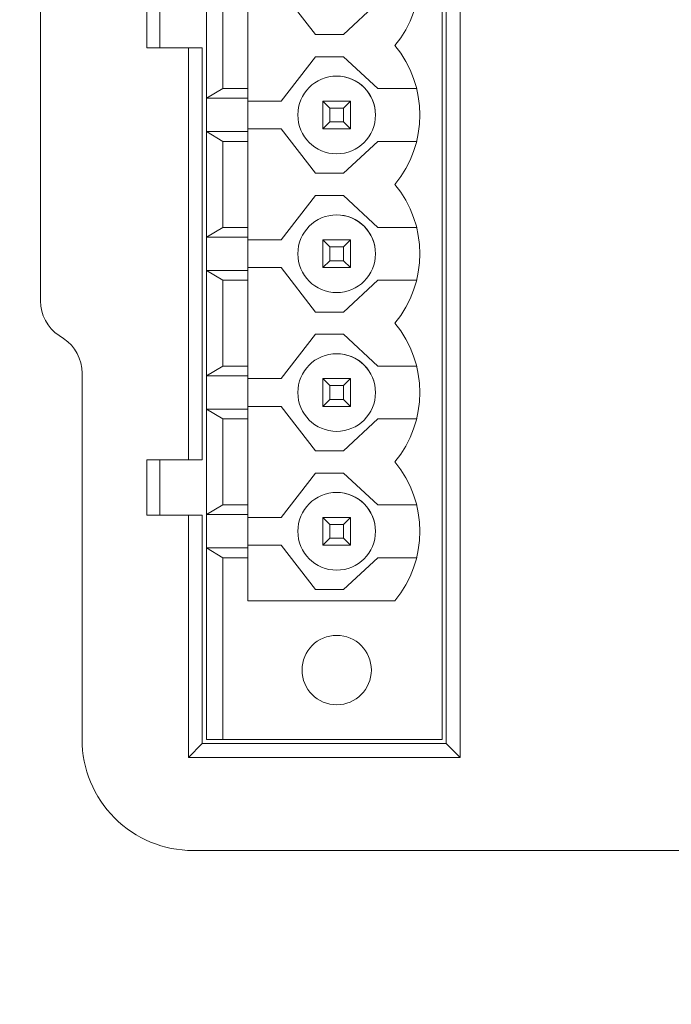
# Model space of a CAD drawing. Header units: millimetres. Extents: x -1114 to 1396, y -630 to 631.
# Tile 270 of 656: x -539 to -515, y 110 to 145. Entities that reach past the tile are written whole.
import ezdxf

# ---------------------------------------------------------------- set-up
doc = ezdxf.new("R2010")
doc.units = ezdxf.units.MM
doc.header["$MEASUREMENT"] = 0

msp = doc.modelspace()

# ---------------------------------------------------------------- linework, layer by layer
at = {"lineweight": 18}
for points, knots in [([(1038.9843, -629.7647), (1038.9843, -629.7647), (-1111.4882, -629.7647), (-1111.4882, -629.7647), (-1111.4882, -629.7647), (-1111.4882, -629.7647), (-1111.4882, 630.7883), (-1111.4882, 630.7883), (-1111.4882, 630.7883), (-1111.4882, 630.7883), (1038.9843, 630.7883), (1038.9843, 630.7883)], [0, 0, 0, 0, 0.3333333, 0.3333333, 0.3333333, 0.3333333, 0.6666667, 0.6666667, 0.6666667, 0.6666667, 1, 1, 1, 1]), ([(-527.3711, 142.9613), (-528.1443, 142.9613), (-528.7711, 142.3345), (-528.7711, 141.5613), (-528.7711, 141.5613), (-528.7711, 140.7881), (-528.1444, 140.1613), (-527.3712, 140.1613), (-527.3712, 140.1613), (-526.598, 140.1613), (-525.9712, 140.7881), (-525.9711, 141.5613)], [0, 0, 0, 0, 0.3333333, 0.3333333, 0.3333333, 0.3333333, 0.6666667, 0.6666667, 0.6666667, 0.6666667, 1, 1, 1, 1]), ([(-525.9711, 141.5613), (-525.9711, 142.3345), (-526.5979, 142.9613), (-527.3711, 142.9613), (-527.3711, 142.9613), (-528.1443, 142.9613), (-528.7711, 142.3345), (-528.7711, 141.5613), (-528.7711, 141.5613), (-528.7711, 140.7882), (-528.1444, 140.1613), (-527.3712, 140.1613), (-527.3712, 140.1613), (-526.598, 140.1613), (-525.9712, 140.7881), (-525.9711, 141.5613)], [0, 0, 0, 0, 0.25, 0.25, 0.25, 0.25, 0.5, 0.5, 0.5, 0.5, 0.75, 0.75, 0.75, 0.75, 1, 1, 1, 1]), ([(-525.9711, 141.5613), (-525.9711, 141.9326), (-526.1186, 142.2887), (-526.3812, 142.5513), (-526.3812, 142.5513), (-526.6437, 142.8138), (-526.9998, 142.9613), (-527.3711, 142.9613)], [0, 0, 0, 0, 0.5, 0.5, 0.5, 0.5, 1, 1, 1, 1]), ([(-527.3711, 137.9613), (-528.1443, 137.9613), (-528.7711, 137.3345), (-528.7711, 136.5613), (-528.7711, 136.5613), (-528.7711, 135.7881), (-528.1444, 135.1613), (-527.3712, 135.1613), (-527.3712, 135.1613), (-526.598, 135.1613), (-525.9712, 135.7881), (-525.9711, 136.5613)], [0, 0, 0, 0, 0.3333333, 0.3333333, 0.3333333, 0.3333333, 0.6666667, 0.6666667, 0.6666667, 0.6666667, 1, 1, 1, 1]), ([(-525.9711, 136.5613), (-525.9711, 137.3345), (-526.5979, 137.9613), (-527.3711, 137.9613), (-527.3711, 137.9613), (-528.1443, 137.9613), (-528.7711, 137.3345), (-528.7711, 136.5613), (-528.7711, 136.5613), (-528.7711, 135.7882), (-528.1444, 135.1613), (-527.3712, 135.1613), (-527.3712, 135.1613), (-526.598, 135.1613), (-525.9712, 135.7881), (-525.9711, 136.5613)], [0, 0, 0, 0, 0.25, 0.25, 0.25, 0.25, 0.5, 0.5, 0.5, 0.5, 0.75, 0.75, 0.75, 0.75, 1, 1, 1, 1]), ([(-525.9711, 136.5613), (-525.9711, 136.9326), (-526.1186, 137.2887), (-526.3812, 137.5513), (-526.3812, 137.5513), (-526.6437, 137.8138), (-526.9998, 137.9613), (-527.3711, 137.9613)], [0, 0, 0, 0, 0.5, 0.5, 0.5, 0.5, 1, 1, 1, 1]), ([(-527.3711, 132.9613), (-528.1443, 132.9613), (-528.7711, 132.3345), (-528.7711, 131.5613), (-528.7711, 131.5613), (-528.7711, 130.7881), (-528.1444, 130.1613), (-527.3712, 130.1613), (-527.3712, 130.1613), (-526.598, 130.1613), (-525.9712, 130.7881), (-525.9711, 131.5613)], [0, 0, 0, 0, 0.3333333, 0.3333333, 0.3333333, 0.3333333, 0.6666667, 0.6666667, 0.6666667, 0.6666667, 1, 1, 1, 1]), ([(-525.9711, 131.5613), (-525.9711, 132.3345), (-526.5979, 132.9613), (-527.3711, 132.9613), (-527.3711, 132.9613), (-528.1443, 132.9613), (-528.7711, 132.3345), (-528.7711, 131.5613), (-528.7711, 131.5613), (-528.7711, 130.7882), (-528.1444, 130.1613), (-527.3712, 130.1613), (-527.3712, 130.1613), (-526.598, 130.1613), (-525.9712, 130.7881), (-525.9711, 131.5613)], [0, 0, 0, 0, 0.25, 0.25, 0.25, 0.25, 0.5, 0.5, 0.5, 0.5, 0.75, 0.75, 0.75, 0.75, 1, 1, 1, 1]), ([(-525.9711, 131.5613), (-525.9711, 131.9326), (-526.1186, 132.2887), (-526.3812, 132.5513), (-526.3812, 132.5513), (-526.6437, 132.8138), (-526.9998, 132.9613), (-527.3711, 132.9613)], [0, 0, 0, 0, 0.5, 0.5, 0.5, 0.5, 1, 1, 1, 1]), ([(-527.3711, 127.9613), (-528.1443, 127.9613), (-528.7711, 127.3345), (-528.7711, 126.5613), (-528.7711, 126.5613), (-528.7711, 125.7881), (-528.1444, 125.1613), (-527.3712, 125.1613), (-527.3712, 125.1613), (-526.598, 125.1613), (-525.9712, 125.7881), (-525.9711, 126.5613)], [0, 0, 0, 0, 0.3333333, 0.3333333, 0.3333333, 0.3333333, 0.6666667, 0.6666667, 0.6666667, 0.6666667, 1, 1, 1, 1]), ([(-525.9711, 126.5613), (-525.9711, 127.3345), (-526.5979, 127.9613), (-527.3711, 127.9613), (-527.3711, 127.9613), (-528.1443, 127.9613), (-528.7711, 127.3345), (-528.7711, 126.5613), (-528.7711, 126.5613), (-528.7711, 125.7882), (-528.1444, 125.1613), (-527.3712, 125.1613), (-527.3712, 125.1613), (-526.598, 125.1613), (-525.9712, 125.7881), (-525.9711, 126.5613)], [0, 0, 0, 0, 0.25, 0.25, 0.25, 0.25, 0.5, 0.5, 0.5, 0.5, 0.75, 0.75, 0.75, 0.75, 1, 1, 1, 1]), ([(-525.9711, 126.5613), (-525.9711, 126.9326), (-526.1186, 127.2887), (-526.3812, 127.5513), (-526.3812, 127.5513), (-526.6437, 127.8138), (-526.9998, 127.9613), (-527.3711, 127.9613)], [0, 0, 0, 0, 0.5, 0.5, 0.5, 0.5, 1, 1, 1, 1]), ([(-526.1211, 121.5613), (-526.1211, 122.2517), (-526.6808, 122.8113), (-527.3711, 122.8113), (-527.3711, 122.8113), (-528.0615, 122.8113), (-528.6211, 122.2517), (-528.6211, 121.5613), (-528.6211, 121.5613), (-528.6211, 120.871), (-528.0615, 120.3113), (-527.3712, 120.3113), (-527.3712, 120.3113), (-526.6808, 120.3113), (-526.1212, 120.871), (-526.1211, 121.5613)], [0, 0, 0, 0, 0.25, 0.25, 0.25, 0.25, 0.5, 0.5, 0.5, 0.5, 0.75, 0.75, 0.75, 0.75, 1, 1, 1, 1]), ([(-536.5526, 119.0613), (-536.5526, 118.0005), (-536.1312, 116.9831), (-535.381, 116.2329), (-535.381, 116.2329), (-534.6309, 115.4828), (-533.6135, 115.0613), (-532.5526, 115.0613)], [0, 0, 0, 0, 0.5, 0.5, 0.5, 0.5, 1, 1, 1, 1]), ([(-536.5526, 119.0613), (-536.5526, 118.0005), (-536.1312, 116.9831), (-535.381, 116.2329), (-535.381, 116.2329), (-534.6309, 115.4828), (-533.6135, 115.0613), (-532.5526, 115.0613)], [0, 0, 0, 0, 0.5, 0.5, 0.5, 0.5, 1, 1, 1, 1])]:
    msp.add_open_spline(points, degree=3, knots=knots, dxfattribs=at)
for points in [[(-522.9211, 154.7113), (-522.9211, 154.7113), (-522.9211, 118.4113), (-522.9211, 118.4113)], [(-523.5711, 119.0613), (-523.5711, 119.0613), (-523.5711, 154.0613), (-523.5711, 154.0613)], [(-523.4211, 118.9113), (-523.4211, 118.9113), (-523.4211, 154.2113), (-523.4211, 154.2113)], [(-538.0526, 134.8641), (-538.0526, 134.8641), (-538.0526, 151.2586), (-538.0526, 151.2586)], [(-538.0526, 134.8641), (-538.0526, 134.8641), (-538.0526, 151.2586), (-538.0526, 151.2586)], [(-525.2711, 144.0613), (-524.0712, 145.512), (-524.0711, 147.6107), (-525.2711, 149.0613)], [(-534.2211, 145.9813), (-534.2211, 145.9813), (-534.2211, 143.9813), (-534.2211, 143.9813)], [(-533.7526, 145.9811), (-533.7526, 145.9811), (-533.7526, 143.9811), (-533.7526, 143.9811)], [(-532.0711, 145.9613), (-532.0711, 145.9613), (-532.0711, 142.1613), (-532.0711, 142.1613)], [(-528.1295, 144.4613), (-528.1295, 144.4613), (-529.3711, 146.0613), (-529.3711, 146.0613)], [(-531.4711, 142.5113), (-531.4711, 142.5113), (-531.4711, 145.6113), (-531.4711, 145.6113)], [(-530.5711, 142.5113), (-530.5711, 142.5113), (-530.5711, 145.6113), (-530.5711, 145.6113)], [(-525.8879, 145.6113), (-525.8879, 145.6113), (-527.1295, 144.4613), (-527.1295, 144.4613)], [(-527.1295, 144.4613), (-527.1295, 144.4613), (-528.1295, 144.4613), (-528.1295, 144.4613)], [(-525.2711, 139.0613), (-524.0712, 140.512), (-524.0711, 142.6107), (-525.2711, 144.0613)], [(-534.2211, 143.9813), (-534.2211, 143.9813), (-532.7211, 143.9813), (-532.7211, 143.9813)], [(-532.7211, 143.9813), (-532.7211, 143.9813), (-532.2211, 143.9813), (-532.2211, 143.9813)], [(-532.7211, 129.1413), (-532.7211, 129.1413), (-532.7211, 143.9813), (-532.7211, 143.9813)], [(-532.2211, 143.9813), (-532.2211, 143.9813), (-532.2211, 129.1413), (-532.2211, 129.1413)], [(-529.3711, 142.0613), (-529.3711, 142.0613), (-528.1295, 143.6613), (-528.1295, 143.6613)], [(-528.1295, 143.6613), (-528.1295, 143.6613), (-527.1295, 143.6613), (-527.1295, 143.6613)], [(-527.1295, 143.6613), (-527.1295, 143.6613), (-525.8879, 142.5113), (-525.8879, 142.5113)], [(-532.0711, 142.1613), (-532.0711, 142.1613), (-531.4711, 142.5113), (-531.4711, 142.5113)], [(-531.4711, 142.5113), (-531.4711, 142.5113), (-530.5711, 142.5113), (-530.5711, 142.5113)], [(-530.5711, 142.1613), (-530.5711, 142.1613), (-530.5711, 142.5113), (-530.5711, 142.5113)], [(-525.8879, 142.5113), (-525.8879, 142.5113), (-524.4879, 142.5113), (-524.4879, 142.5113)], [(-532.0711, 140.9613), (-532.0711, 140.9613), (-532.0711, 142.1613), (-532.0711, 142.1613)], [(-532.0711, 142.1613), (-532.0711, 142.1613), (-530.5711, 142.1613), (-530.5711, 142.1613)], [(-530.5711, 140.9613), (-530.5711, 140.9613), (-530.5711, 142.1613), (-530.5711, 142.1613)], [(-530.5711, 142.0613), (-530.5711, 142.0613), (-529.3711, 142.0613), (-529.3711, 142.0613)], [(-526.8711, 142.0613), (-526.8711, 142.0613), (-527.8711, 142.0613), (-527.8711, 142.0613)], [(-527.6211, 141.8113), (-527.6211, 141.8113), (-527.8711, 142.0613), (-527.8711, 142.0613)], [(-527.8711, 142.0613), (-527.8711, 142.0613), (-527.8711, 141.0613), (-527.8711, 141.0613)], [(-527.1211, 141.8113), (-527.1211, 141.8113), (-526.8711, 142.0613), (-526.8711, 142.0613)], [(-526.8711, 141.0613), (-526.8711, 141.0613), (-526.8711, 142.0613), (-526.8711, 142.0613)], [(-527.6211, 141.8113), (-527.6211, 141.8113), (-527.1211, 141.8113), (-527.1211, 141.8113)], [(-527.6211, 141.3113), (-527.6211, 141.3113), (-527.6211, 141.8113), (-527.6211, 141.8113)], [(-527.1211, 141.8113), (-527.1211, 141.8113), (-527.1211, 141.3113), (-527.1211, 141.3113)], [(-527.8711, 141.0613), (-527.8711, 141.0613), (-527.6211, 141.3113), (-527.6211, 141.3113)], [(-527.1211, 141.3113), (-527.1211, 141.3113), (-527.6211, 141.3113), (-527.6211, 141.3113)], [(-526.8711, 141.0613), (-526.8711, 141.0613), (-527.1211, 141.3113), (-527.1211, 141.3113)], [(-532.0711, 140.9613), (-532.0711, 140.9613), (-532.0711, 137.1613), (-532.0711, 137.1613)], [(-532.0711, 140.9613), (-532.0711, 140.9613), (-530.5711, 140.9613), (-530.5711, 140.9613)], [(-531.4711, 140.6113), (-531.4711, 140.6113), (-532.0711, 140.9613), (-532.0711, 140.9613)], [(-529.3711, 141.0613), (-529.3711, 141.0613), (-530.5711, 141.0613), (-530.5711, 141.0613)], [(-530.5711, 140.6113), (-530.5711, 140.6113), (-530.5711, 140.9613), (-530.5711, 140.9613)], [(-528.1295, 139.4613), (-528.1295, 139.4613), (-529.3711, 141.0613), (-529.3711, 141.0613)], [(-527.8711, 141.0613), (-527.8711, 141.0613), (-526.8711, 141.0613), (-526.8711, 141.0613)], [(-531.4711, 137.5113), (-531.4711, 137.5113), (-531.4711, 140.6113), (-531.4711, 140.6113)], [(-531.4711, 140.6113), (-531.4711, 140.6113), (-530.5711, 140.6113), (-530.5711, 140.6113)], [(-530.5711, 137.5113), (-530.5711, 137.5113), (-530.5711, 140.6113), (-530.5711, 140.6113)], [(-525.8879, 140.6113), (-525.8879, 140.6113), (-527.1295, 139.4613), (-527.1295, 139.4613)], [(-524.4879, 140.6113), (-524.4879, 140.6113), (-525.8879, 140.6113), (-525.8879, 140.6113)], [(-527.1295, 139.4613), (-527.1295, 139.4613), (-528.1295, 139.4613), (-528.1295, 139.4613)], [(-525.2711, 134.0613), (-524.0712, 135.512), (-524.0711, 137.6107), (-525.2711, 139.0613)], [(-529.3711, 137.0613), (-529.3711, 137.0613), (-528.1295, 138.6613), (-528.1295, 138.6613)], [(-528.1295, 138.6613), (-528.1295, 138.6613), (-527.1295, 138.6613), (-527.1295, 138.6613)], [(-527.1295, 138.6613), (-527.1295, 138.6613), (-525.8879, 137.5113), (-525.8879, 137.5113)], [(-532.0711, 137.1613), (-532.0711, 137.1613), (-531.4711, 137.5113), (-531.4711, 137.5113)], [(-531.4711, 137.5113), (-531.4711, 137.5113), (-530.5711, 137.5113), (-530.5711, 137.5113)], [(-530.5711, 137.1613), (-530.5711, 137.1613), (-530.5711, 137.5113), (-530.5711, 137.5113)], [(-525.8879, 137.5113), (-525.8879, 137.5113), (-524.4879, 137.5113), (-524.4879, 137.5113)], [(-532.0711, 135.9613), (-532.0711, 135.9613), (-532.0711, 137.1613), (-532.0711, 137.1613)], [(-532.0711, 137.1613), (-532.0711, 137.1613), (-530.5711, 137.1613), (-530.5711, 137.1613)], [(-530.5711, 135.9613), (-530.5711, 135.9613), (-530.5711, 137.1613), (-530.5711, 137.1613)], [(-530.5711, 137.0613), (-530.5711, 137.0613), (-529.3711, 137.0613), (-529.3711, 137.0613)], [(-526.8711, 137.0613), (-526.8711, 137.0613), (-527.8711, 137.0613), (-527.8711, 137.0613)], [(-527.6211, 136.8113), (-527.6211, 136.8113), (-527.8711, 137.0613), (-527.8711, 137.0613)], [(-527.8711, 137.0613), (-527.8711, 137.0613), (-527.8711, 136.0613), (-527.8711, 136.0613)], [(-527.1211, 136.8113), (-527.1211, 136.8113), (-526.8711, 137.0613), (-526.8711, 137.0613)], [(-526.8711, 136.0613), (-526.8711, 136.0613), (-526.8711, 137.0613), (-526.8711, 137.0613)], [(-527.6211, 136.8113), (-527.6211, 136.8113), (-527.1211, 136.8113), (-527.1211, 136.8113)], [(-527.6211, 136.3113), (-527.6211, 136.3113), (-527.6211, 136.8113), (-527.6211, 136.8113)], [(-527.1211, 136.8113), (-527.1211, 136.8113), (-527.1211, 136.3113), (-527.1211, 136.3113)], [(-527.8711, 136.0613), (-527.8711, 136.0613), (-527.6211, 136.3113), (-527.6211, 136.3113)], [(-527.1211, 136.3113), (-527.1211, 136.3113), (-527.6211, 136.3113), (-527.6211, 136.3113)], [(-526.8711, 136.0613), (-526.8711, 136.0613), (-527.1211, 136.3113), (-527.1211, 136.3113)], [(-532.0711, 135.9613), (-532.0711, 135.9613), (-530.5711, 135.9613), (-530.5711, 135.9613)], [(-531.4711, 135.6113), (-531.4711, 135.6113), (-532.0711, 135.9613), (-532.0711, 135.9613)], [(-532.0711, 135.9613), (-532.0711, 135.9613), (-532.0711, 132.1613), (-532.0711, 132.1613)], [(-529.3711, 136.0613), (-529.3711, 136.0613), (-530.5711, 136.0613), (-530.5711, 136.0613)], [(-530.5711, 135.6113), (-530.5711, 135.6113), (-530.5711, 135.9613), (-530.5711, 135.9613)], [(-528.1295, 134.4613), (-528.1295, 134.4613), (-529.3711, 136.0613), (-529.3711, 136.0613)], [(-527.8711, 136.0613), (-527.8711, 136.0613), (-526.8711, 136.0613), (-526.8711, 136.0613)], [(-531.4711, 135.6113), (-531.4711, 135.6113), (-530.5711, 135.6113), (-530.5711, 135.6113)], [(-531.4711, 132.5113), (-531.4711, 132.5113), (-531.4711, 135.6113), (-531.4711, 135.6113)], [(-530.5711, 132.5113), (-530.5711, 132.5113), (-530.5711, 135.6113), (-530.5711, 135.6113)], [(-525.8879, 135.6113), (-525.8879, 135.6113), (-527.1295, 134.4613), (-527.1295, 134.4613)], [(-524.4879, 135.6113), (-524.4879, 135.6113), (-525.8879, 135.6113), (-525.8879, 135.6113)], [(-538.0526, 134.8641), (-538.0526, 134.3626), (-537.8019, 133.8942), (-537.3846, 133.616)], [(-538.0526, 134.8641), (-538.0526, 134.3626), (-537.8019, 133.8942), (-537.3846, 133.616)], [(-527.1295, 134.4613), (-527.1295, 134.4613), (-528.1295, 134.4613), (-528.1295, 134.4613)], [(-525.2711, 129.0613), (-524.0712, 130.512), (-524.0711, 132.6107), (-525.2711, 134.0613)], [(-537.2205, 133.5066), (-537.2205, 133.5066), (-537.3846, 133.616), (-537.3846, 133.616)], [(-537.2205, 133.5066), (-537.2205, 133.5066), (-537.3846, 133.616), (-537.3846, 133.616)], [(-536.5526, 132.2586), (-536.5526, 132.7601), (-536.8032, 133.2284), (-537.2205, 133.5066)], [(-536.5526, 132.2586), (-536.5526, 132.7601), (-536.8032, 133.2284), (-537.2205, 133.5066)], [(-529.3711, 132.0613), (-529.3711, 132.0613), (-528.1295, 133.6613), (-528.1295, 133.6613)], [(-528.1295, 133.6613), (-528.1295, 133.6613), (-527.1295, 133.6613), (-527.1295, 133.6613)], [(-527.1295, 133.6613), (-527.1295, 133.6613), (-525.8879, 132.5113), (-525.8879, 132.5113)], [(-532.0711, 132.1613), (-532.0711, 132.1613), (-531.4711, 132.5113), (-531.4711, 132.5113)], [(-531.4711, 132.5113), (-531.4711, 132.5113), (-530.5711, 132.5113), (-530.5711, 132.5113)], [(-530.5711, 132.1613), (-530.5711, 132.1613), (-530.5711, 132.5113), (-530.5711, 132.5113)], [(-525.8879, 132.5113), (-525.8879, 132.5113), (-524.4879, 132.5113), (-524.4879, 132.5113)], [(-536.5526, 119.0613), (-536.5526, 119.0613), (-536.5526, 132.2586), (-536.5526, 132.2586)], [(-536.5526, 119.0613), (-536.5526, 119.0613), (-536.5526, 132.2586), (-536.5526, 132.2586)], [(-532.0711, 130.9613), (-532.0711, 130.9613), (-532.0711, 132.1613), (-532.0711, 132.1613)], [(-532.0711, 132.1613), (-532.0711, 132.1613), (-530.5711, 132.1613), (-530.5711, 132.1613)], [(-530.5711, 130.9613), (-530.5711, 130.9613), (-530.5711, 132.1613), (-530.5711, 132.1613)], [(-530.5711, 132.0613), (-530.5711, 132.0613), (-529.3711, 132.0613), (-529.3711, 132.0613)], [(-526.8711, 132.0613), (-526.8711, 132.0613), (-527.8711, 132.0613), (-527.8711, 132.0613)], [(-527.6211, 131.8113), (-527.6211, 131.8113), (-527.8711, 132.0613), (-527.8711, 132.0613)], [(-527.8711, 132.0613), (-527.8711, 132.0613), (-527.8711, 131.0613), (-527.8711, 131.0613)], [(-527.1211, 131.8113), (-527.1211, 131.8113), (-526.8711, 132.0613), (-526.8711, 132.0613)], [(-526.8711, 131.0613), (-526.8711, 131.0613), (-526.8711, 132.0613), (-526.8711, 132.0613)], [(-527.6211, 131.8113), (-527.6211, 131.8113), (-527.1211, 131.8113), (-527.1211, 131.8113)], [(-527.6211, 131.3113), (-527.6211, 131.3113), (-527.6211, 131.8113), (-527.6211, 131.8113)], [(-527.1211, 131.8113), (-527.1211, 131.8113), (-527.1211, 131.3113), (-527.1211, 131.3113)], [(-527.8711, 131.0613), (-527.8711, 131.0613), (-527.6211, 131.3113), (-527.6211, 131.3113)], [(-527.1211, 131.3113), (-527.1211, 131.3113), (-527.6211, 131.3113), (-527.6211, 131.3113)], [(-526.8711, 131.0613), (-526.8711, 131.0613), (-527.1211, 131.3113), (-527.1211, 131.3113)], [(-532.0711, 130.9613), (-532.0711, 130.9613), (-530.5711, 130.9613), (-530.5711, 130.9613)], [(-531.4711, 130.6113), (-531.4711, 130.6113), (-532.0711, 130.9613), (-532.0711, 130.9613)], [(-532.0711, 130.9613), (-532.0711, 130.9613), (-532.0711, 127.1613), (-532.0711, 127.1613)], [(-529.3711, 131.0613), (-529.3711, 131.0613), (-530.5711, 131.0613), (-530.5711, 131.0613)], [(-530.5711, 130.6113), (-530.5711, 130.6113), (-530.5711, 130.9613), (-530.5711, 130.9613)], [(-528.1295, 129.4613), (-528.1295, 129.4613), (-529.3711, 131.0613), (-529.3711, 131.0613)], [(-527.8711, 131.0613), (-527.8711, 131.0613), (-526.8711, 131.0613), (-526.8711, 131.0613)], [(-531.4711, 130.6113), (-531.4711, 130.6113), (-530.5711, 130.6113), (-530.5711, 130.6113)], [(-531.4711, 127.5113), (-531.4711, 127.5113), (-531.4711, 130.6113), (-531.4711, 130.6113)], [(-530.5711, 127.5113), (-530.5711, 127.5113), (-530.5711, 130.6113), (-530.5711, 130.6113)], [(-525.8879, 130.6113), (-525.8879, 130.6113), (-527.1295, 129.4613), (-527.1295, 129.4613)], [(-524.4879, 130.6113), (-524.4879, 130.6113), (-525.8879, 130.6113), (-525.8879, 130.6113)], [(-534.2211, 129.1413), (-534.2211, 129.1413), (-534.2211, 127.1413), (-534.2211, 127.1413)], [(-534.2211, 129.1413), (-534.2211, 129.1413), (-532.7211, 129.1413), (-532.7211, 129.1413)], [(-533.7526, 127.1413), (-533.7526, 127.1413), (-533.7526, 129.1412), (-533.7526, 129.1412)], [(-532.7211, 129.1413), (-532.7211, 129.1413), (-532.2211, 129.1413), (-532.2211, 129.1413)], [(-527.1295, 129.4613), (-527.1295, 129.4613), (-528.1295, 129.4613), (-528.1295, 129.4613)], [(-525.2711, 124.0613), (-524.0712, 125.512), (-524.0711, 127.6107), (-525.2711, 129.0613)], [(-529.3711, 127.0613), (-529.3711, 127.0613), (-528.1295, 128.6613), (-528.1295, 128.6613)], [(-528.1295, 128.6613), (-528.1295, 128.6613), (-527.1295, 128.6613), (-527.1295, 128.6613)], [(-527.1295, 128.6613), (-527.1295, 128.6613), (-525.8879, 127.5113), (-525.8879, 127.5113)], [(-532.0711, 127.1613), (-532.0711, 127.1613), (-531.4711, 127.5113), (-531.4711, 127.5113)], [(-531.4711, 127.5113), (-531.4711, 127.5113), (-530.5711, 127.5113), (-530.5711, 127.5113)], [(-530.5711, 127.1613), (-530.5711, 127.1613), (-530.5711, 127.5113), (-530.5711, 127.5113)], [(-525.8879, 127.5113), (-525.8879, 127.5113), (-524.4879, 127.5113), (-524.4879, 127.5113)], [(-534.2211, 127.1413), (-534.2211, 127.1413), (-532.7211, 127.1413), (-532.7211, 127.1413)], [(-532.7211, 127.1413), (-532.7211, 127.1413), (-532.2211, 127.1413), (-532.2211, 127.1413)], [(-532.7211, 118.4113), (-532.7211, 118.4113), (-532.7211, 127.1413), (-532.7211, 127.1413)], [(-532.2211, 127.1413), (-532.2211, 127.1413), (-532.2211, 118.9113), (-532.2211, 118.9113)], [(-532.0711, 125.9613), (-532.0711, 125.9613), (-532.0711, 127.1613), (-532.0711, 127.1613)], [(-532.0711, 127.1613), (-532.0711, 127.1613), (-530.5711, 127.1613), (-530.5711, 127.1613)], [(-530.5711, 125.9613), (-530.5711, 125.9613), (-530.5711, 127.1613), (-530.5711, 127.1613)], [(-530.5711, 127.0613), (-530.5711, 127.0613), (-529.3711, 127.0613), (-529.3711, 127.0613)], [(-527.8711, 127.0613), (-527.8711, 127.0613), (-527.8711, 126.0613), (-527.8711, 126.0613)], [(-527.6211, 126.8113), (-527.6211, 126.8113), (-527.8711, 127.0613), (-527.8711, 127.0613)], [(-526.8711, 127.0613), (-526.8711, 127.0613), (-527.8711, 127.0613), (-527.8711, 127.0613)], [(-527.1211, 126.8113), (-527.1211, 126.8113), (-526.8711, 127.0613), (-526.8711, 127.0613)], [(-526.8711, 126.0613), (-526.8711, 126.0613), (-526.8711, 127.0613), (-526.8711, 127.0613)], [(-527.6211, 126.3113), (-527.6211, 126.3113), (-527.6211, 126.8113), (-527.6211, 126.8113)], [(-527.6211, 126.8113), (-527.6211, 126.8113), (-527.1211, 126.8113), (-527.1211, 126.8113)], [(-527.1211, 126.8113), (-527.1211, 126.8113), (-527.1211, 126.3113), (-527.1211, 126.3113)], [(-527.8711, 126.0613), (-527.8711, 126.0613), (-527.6211, 126.3113), (-527.6211, 126.3113)], [(-527.1211, 126.3113), (-527.1211, 126.3113), (-527.6211, 126.3113), (-527.6211, 126.3113)], [(-526.8711, 126.0613), (-526.8711, 126.0613), (-527.1211, 126.3113), (-527.1211, 126.3113)], [(-532.0711, 125.9613), (-532.0711, 125.9613), (-532.0711, 119.0613), (-532.0711, 119.0613)], [(-532.0711, 125.9613), (-532.0711, 125.9613), (-530.5711, 125.9613), (-530.5711, 125.9613)], [(-531.4711, 125.6113), (-531.4711, 125.6113), (-532.0711, 125.9613), (-532.0711, 125.9613)], [(-529.3711, 126.0613), (-529.3711, 126.0613), (-530.5711, 126.0613), (-530.5711, 126.0613)], [(-530.5711, 125.6113), (-530.5711, 125.6113), (-530.5711, 125.9613), (-530.5711, 125.9613)], [(-528.1295, 124.4613), (-528.1295, 124.4613), (-529.3711, 126.0613), (-529.3711, 126.0613)], [(-527.8711, 126.0613), (-527.8711, 126.0613), (-526.8711, 126.0613), (-526.8711, 126.0613)], [(-531.4711, 119.0613), (-531.4711, 119.0613), (-531.4711, 125.6113), (-531.4711, 125.6113)], [(-531.4711, 125.6113), (-531.4711, 125.6113), (-530.5711, 125.6113), (-530.5711, 125.6113)], [(-530.5711, 124.0613), (-530.5711, 124.0613), (-530.5711, 125.6113), (-530.5711, 125.6113)], [(-525.8879, 125.6113), (-525.8879, 125.6113), (-527.1295, 124.4613), (-527.1295, 124.4613)], [(-524.4879, 125.6113), (-524.4879, 125.6113), (-525.8879, 125.6113), (-525.8879, 125.6113)], [(-527.1295, 124.4613), (-527.1295, 124.4613), (-528.1295, 124.4613), (-528.1295, 124.4613)], [(-525.2711, 124.0613), (-525.2711, 124.0613), (-530.5711, 124.0613), (-530.5711, 124.0613)], [(-532.2211, 118.9113), (-532.2211, 118.9113), (-532.7211, 118.4113), (-532.7211, 118.4113)], [(-532.2211, 118.9113), (-532.2211, 118.9113), (-523.4211, 118.9113), (-523.4211, 118.9113)], [(-532.0711, 119.0613), (-532.0711, 119.0613), (-531.4711, 119.0613), (-531.4711, 119.0613)], [(-523.5711, 119.0613), (-523.5711, 119.0613), (-531.4711, 119.0613), (-531.4711, 119.0613)], [(-522.9211, 118.4113), (-522.9211, 118.4113), (-523.4211, 118.9113), (-523.4211, 118.9113)], [(-522.9211, 118.4113), (-522.9211, 118.4113), (-532.7211, 118.4113), (-532.7211, 118.4113)], [(-515.5526, 115.0613), (-515.5526, 115.0613), (-532.5526, 115.0613), (-532.5526, 115.0613)], [(-515.5526, 115.0613), (-515.5526, 115.0613), (-532.5526, 115.0613), (-532.5526, 115.0613)], [(-514.5526, 115.0613), (-514.5526, 115.0613), (-515.5526, 115.0613), (-515.5526, 115.0613)]]:
    msp.add_open_spline(points, degree=3, dxfattribs=at)

doc.saveas('drawing.dxf')
